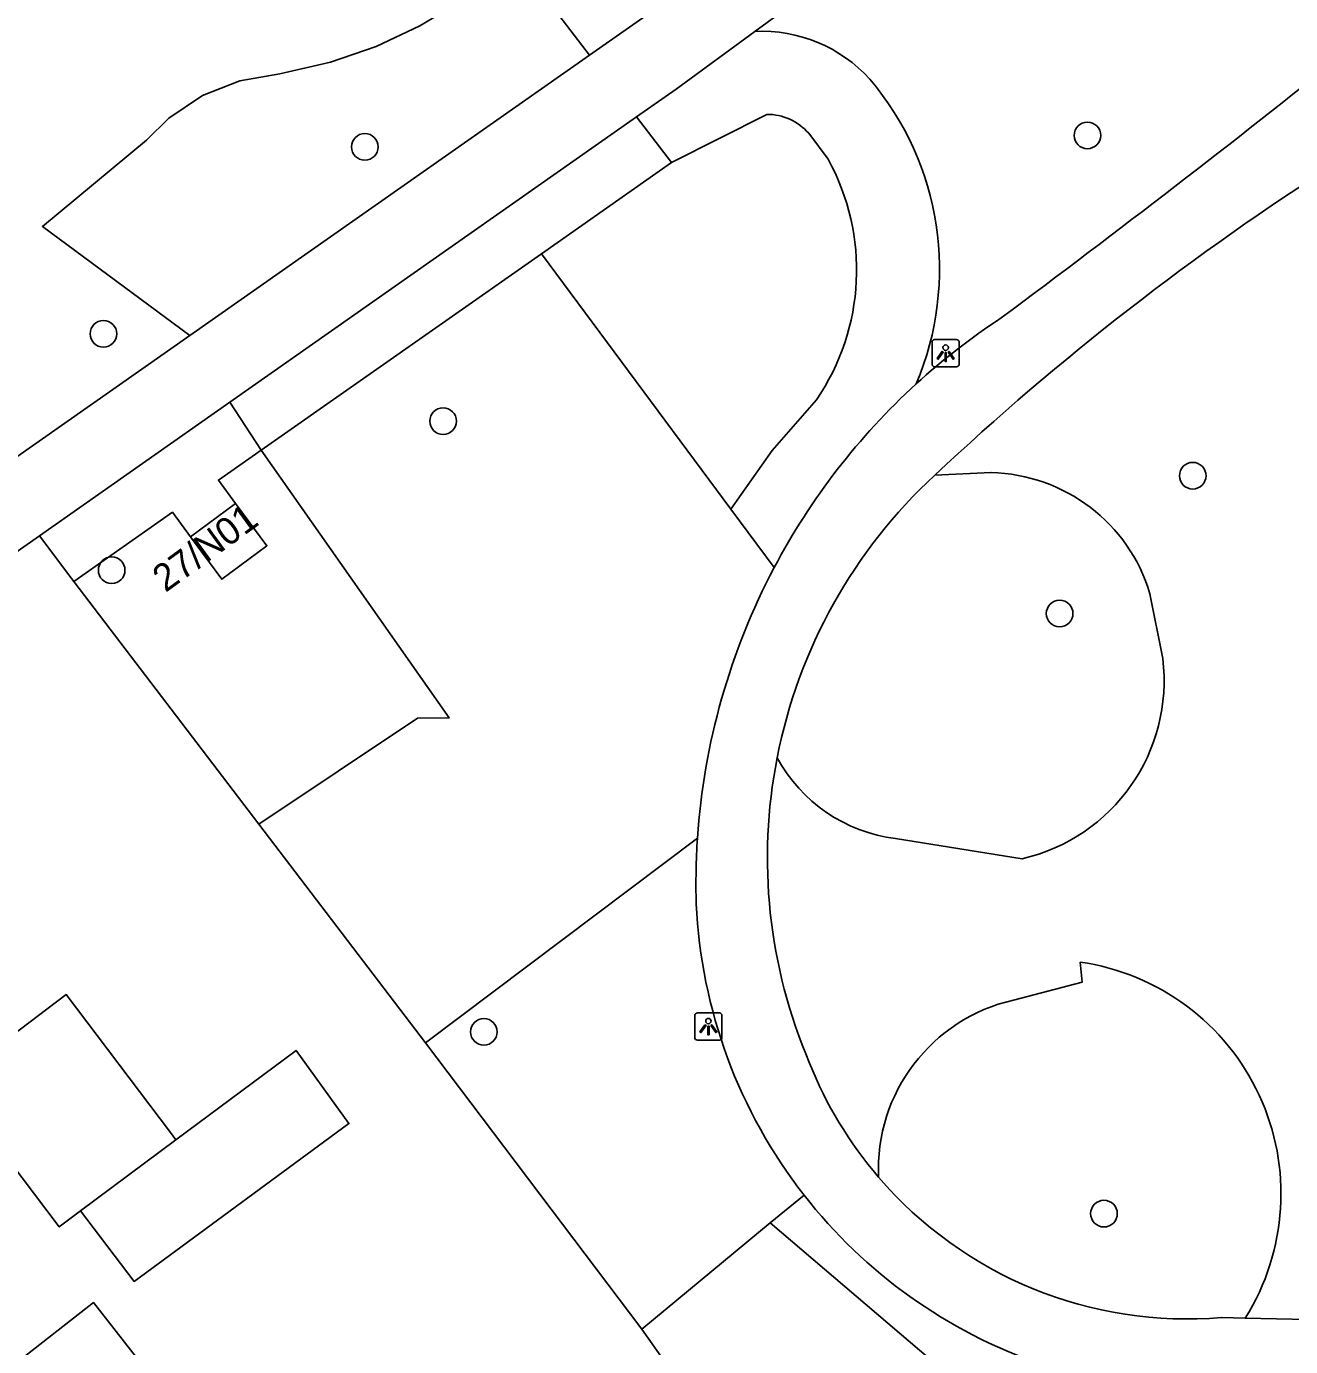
# Model space of a CAD drawing. Extents: x 160664 to 161506, y 382245 to 383288.
# Drawn here: x 161277.6 to 161324.02, y 382517.39 to 382565.88 of the extents above; entities that cross this region are included whole.
import ezdxf

# ---------------------------------------------------------------- set-up
doc = ezdxf.new("R2010")
doc.units = 0
for name, color, linetype in [('IMGEO_Boom', 7, 'Continuous'), ('IMGEO_Gemengd_bos', 7, 'Continuous'), ('IMGEO_Groenvoorziening', 7, 'Continuous'), ('IMGEO_Lichtpunt', 7, 'Continuous'), ('IMGEO_Naaldbos', 7, 'Continuous'), ('IMGEO_Pand', 7, 'Continuous'), ('IMGEO_Pand_nummerreeks', 7, 'Continuous'), ('IMGEO_Voetpad_gesloten', 7, 'Continuous')]:
    doc.layers.add(name, color=color, linetype=linetype)

msp = doc.modelspace()

# ---------------------------------------------------------------- linework, layer by layer
at = {"layer": 'IMGEO_Boom'}
for centre in [(161316.563, 382561.873), (161290.029, 382561.449), (161280.43, 382554.586), (161292.902, 382551.379), (161320.429, 382549.373), (161280.733, 382545.901), (161315.542, 382544.311), (161294.4, 382528.945), (161317.17, 382522.269)]:
    msp.add_circle(centre, 0.489, dxfattribs=at)
at = {"layer": 'IMGEO_Gemengd_bos'}
for points in [[(161300.201, 382518.022), (161304.916, 382521.925)], [(161332.836, 382477.916), (161333.309, 382485.227), (161333.179, 382489.89), (161331.489, 382498.935), (161329.237, 382502.137), (161325.129, 382504.273), (161320.184, 382507.295), (161317.96, 382510.421), (161313.134, 382514.919), (161304.916, 382521.925)], [(161331.356, 382476.545), (161319.365, 382493.447), (161313.772, 382500), (161308.974, 382505.801), (161306.623, 382509.279), (161303.244, 382513.696), (161300.201, 382518.022)]]:
    msp.add_lwpolyline(points, dxfattribs=at)
at = {"layer": 'IMGEO_Groenvoorziening'}
for points in [[(161283.606, 382554.526), (161278.19, 382558.532), (161282.008, 382561.699), (161282.834, 382562.508), (161284.067, 382563.332), (161285.445, 382563.88), (161286.906, 382564.131), (161288.77, 382564.557), (161290.445, 382565.138), (161292.051, 382565.891), (161293.569, 382566.807), (161295.742, 382568.138)], [(161295.742, 382568.138), (161298.276, 382564.823)], [(161300.01, 382562.555), (161301.295, 382560.876)], [(161301.295, 382560.876), (161304.788, 382562.646)], [(161306.328, 382561.952), (161307.04, 382560.998)], [(161301.295, 382560.876), (161296.518, 382557.528)], [(161286.222, 382550.311), (161285.074, 382552.07)], [(161306.609, 382552.158), (161304.986, 382550.304), (161303.472, 382548.15)], [(161286.222, 382550.311), (161284.65, 382549.21), (161285.279, 382548.358)], [(161310.957, 382549.39), (161313.022, 382549.486)], [(161283.622, 382547.129), (161282.965, 382548.029), (161279.347, 382545.493)], [(161279.347, 382545.493), (161278.079, 382547.159)], [(161286.135, 382536.576), (161279.347, 382545.493)], [(161318.86, 382545.04), (161319.33, 382542.663)], [(161314.165, 382535.304), (161309.517, 382536.044)], [(161313.843, 382530.11), (161316.368, 382530.775), (161316.291, 382531.511)]]:
    msp.add_lwpolyline(points, dxfattribs=at)
for centre, radius, start, end in [((161304.607, 382560.343), 5.354, 42.2047, 92.7541), ((161300.307, 382556.955), 10.822, 337.1081, 40.2012), ((161304.787, 382560.588), 2.058, 41.5175, 89.9651), ((161299.652, 382556.928), 8.435, 325.5664, 28.851), ((161312.884, 382543.249), 6.239, 16.6839, 88.7331), ((161312.661, 382541.852), 6.719, 282.9398, 6.9331), ((161310.227, 382541.751), 5.751, 208.4199, 262.9083), ((161315.069, 382522.997), 8.601, 327.9618, 81.83), ((161315.258, 382523.896), 6.373, 102.8289, 182.5419)]:
    msp.add_arc(centre, radius, start, end, dxfattribs=at)
at = {"layer": 'IMGEO_Lichtpunt'}
for p, q in [((161310.858, 382554.278), (161310.858, 382553.471)), ((161310.858, 382554.278), (161310.858, 382553.471)), ((161311.76, 382554.373), (161310.952, 382554.373)), ((161311.76, 382554.373), (161310.952, 382554.373)), ((161311.854, 382553.471), (161311.854, 382554.278)), ((161311.854, 382553.471), (161311.854, 382554.278)), ((161310.952, 382553.377), (161311.76, 382553.377)), ((161310.952, 382553.377), (161311.76, 382553.377)), ((161302.145, 382529.544), (161302.145, 382528.737)), ((161302.145, 382529.544), (161302.145, 382528.737)), ((161303.047, 382529.639), (161302.239, 382529.639)), ((161303.047, 382529.639), (161302.239, 382529.639)), ((161303.141, 382528.737), (161303.141, 382529.544)), ((161303.141, 382528.737), (161303.141, 382529.544)), ((161302.239, 382528.643), (161303.047, 382528.643)), ((161302.239, 382528.643), (161303.047, 382528.643))]:
    msp.add_line(p, q, dxfattribs=at)
for points in [[(161311.232, 382553.942), (161311.271, 382553.914), (161311.083, 382553.652), (161311.045, 382553.679), (161311.232, 382553.942)], [(161311.334, 382553.894), (161311.381, 382553.894), (161311.381, 382553.572), (161311.334, 382553.572), (161311.334, 382553.894)], [(161311.444, 382553.914), (161311.482, 382553.941), (161311.669, 382553.679), (161311.63, 382553.651), (161311.444, 382553.914)], [(161302.519, 382529.208), (161302.558, 382529.18), (161302.37, 382528.918), (161302.332, 382528.945), (161302.519, 382529.208)], [(161302.621, 382529.16), (161302.668, 382529.16), (161302.668, 382528.838), (161302.621, 382528.838), (161302.621, 382529.16)], [(161302.731, 382529.18), (161302.769, 382529.207), (161302.956, 382528.945), (161302.917, 382528.917), (161302.731, 382529.18)]]:
    msp.add_lwpolyline(points, dxfattribs=at)
for centre in [(161311.357, 382554.076), (161302.644, 382529.342)]:
    msp.add_circle(centre, 0.0994, dxfattribs=at)
for centre, start, end in [((161310.952, 382554.278), 90, 180), ((161310.952, 382554.278), 90, 180), ((161311.76, 382554.278), 0, 90), ((161311.76, 382554.278), 0, 90), ((161310.952, 382553.471), 180, 270), ((161310.952, 382553.471), 180, 270), ((161311.76, 382553.471), 270, 0), ((161311.76, 382553.471), 270, 360), ((161302.239, 382529.544), 90, 180), ((161302.239, 382529.544), 90, 180), ((161303.047, 382529.544), 0, 90), ((161303.047, 382529.544), 0, 90), ((161302.239, 382528.737), 180, 270), ((161302.239, 382528.737), 180, 270), ((161303.047, 382528.737), 270, 0), ((161303.047, 382528.737), 270, 360)]:
    msp.add_arc(centre, 0.0946, start, end, dxfattribs=at)
at = {"layer": 'IMGEO_Naaldbos'}
for points in [[(161296.518, 382557.528), (161286.222, 382550.311)], [(161303.472, 382548.15), (161296.518, 382557.528)], [(161286.222, 382550.311), (161293.125, 382540.479), (161291.963, 382540.463), (161286.135, 382536.576)], [(161305.064, 382546.003), (161303.472, 382548.15)], [(161292.254, 382528.538), (161286.135, 382536.576)], [(161302.243, 382536.061), (161292.254, 382528.538)], [(161300.201, 382518.022), (161292.254, 382528.538)], [(161304.916, 382521.925), (161306.156, 382522.952)]]:
    msp.add_lwpolyline(points, dxfattribs=at)
at = {"layer": 'IMGEO_Pand'}
for points in [[(161285.279, 382548.358), (161283.622, 382547.129)], [(161283.622, 382547.129), (161284.776, 382545.572), (161286.433, 382546.801), (161285.279, 382548.358)], [(161272.687, 382529.623), (161274.675, 382526.994), (161279.065, 382530.312), (161282.889, 382525.253), (161283.094, 382524.981)], [(161283.094, 382524.981), (161287.502, 382528.263), (161289.443, 382525.574), (161281.555, 382519.779), (161279.594, 382522.375)], [(161283.094, 382524.981), (161279.594, 382522.375)], [(161279.594, 382522.375), (161278.811, 382521.783), (161276.999, 382524.182), (161269.166, 382518.262), (161267.439, 382520.548), (161266.887, 382520.137), (161264.458, 382523.402)], [(161275.722, 382506.307), (161273.332, 382509.52), (161274.001, 382510.018), (161272.005, 382512.702), (161280.063, 382519.002), (161284.667, 382513.114)]]:
    msp.add_lwpolyline(points, dxfattribs=at)
at = {"layer": 'IMGEO_Voetpad_gesloten'}
for points in [[(161307.625, 382571.471), (161303.633, 382568.584), (161298.276, 382564.823)], [(161304.35, 382565.691), (161309.112, 382569.181)], [(161300.01, 382562.555), (161301.464, 382563.576), (161304.35, 382565.691)], [(161298.276, 382564.823), (161283.606, 382554.526)], [(161285.074, 382552.07), (161300.01, 382562.555)], [(161283.606, 382554.526), (161277.126, 382549.977)], [(161278.079, 382547.159), (161285.074, 382552.07)], [(161253.332, 382529.75), (161265.856, 382538.641), (161266.8, 382538.453), (161268.126, 382539.44), (161267.793, 382539.939), (161278.079, 382547.159)], [(161322.36, 382518.434), (161321.492, 382518.453)], [(161341.611, 382518.253), (161336.724, 382518.124), (161322.36, 382518.434)]]:
    msp.add_lwpolyline(points, dxfattribs=at)
for centre, radius, start, end in [((161043.976, 382917.653), 451.643, 306.62138, 308.652), ((161379.037, 382477.026), 99.355, 122.42168, 133.25273), ((161326.986, 382534.469), 24.763, 123.2964, 132.4357), ((161327.071, 382534.373), 24.892, 132.4314, 152.1453), ((161323.965, 382535.332), 19.153, 132.7769, 168.9153), ((161327.042, 382534.396), 24.855, 152.1599, 176.158), ((161323.941, 382535.337), 19.129, 168.9163, 203.1996), ((161327.66, 382534.381), 25.472, 176.219, 181.6407), ((161320.979, 382534.517), 18.801, 182.6376, 217.962), ((161320.198, 382533.309), 14.895, 201.701, 220.6121), ((161320.224, 382533.323), 14.924, 220.5892, 274.8734), ((161320.977, 382534.518), 18.8, 217.9658, 250.9426)]:
    msp.add_arc(centre, radius, start, end, dxfattribs=at)

# ---------------------------------------------------------------- texts
at = {"layer": 'IMGEO_Pand_nummerreeks'}
msp.add_text('27/N01', height=1, rotation=36.0572, dxfattribs=at).set_placement((161282.709, 382545.063))

doc.saveas('drawing.dxf')
